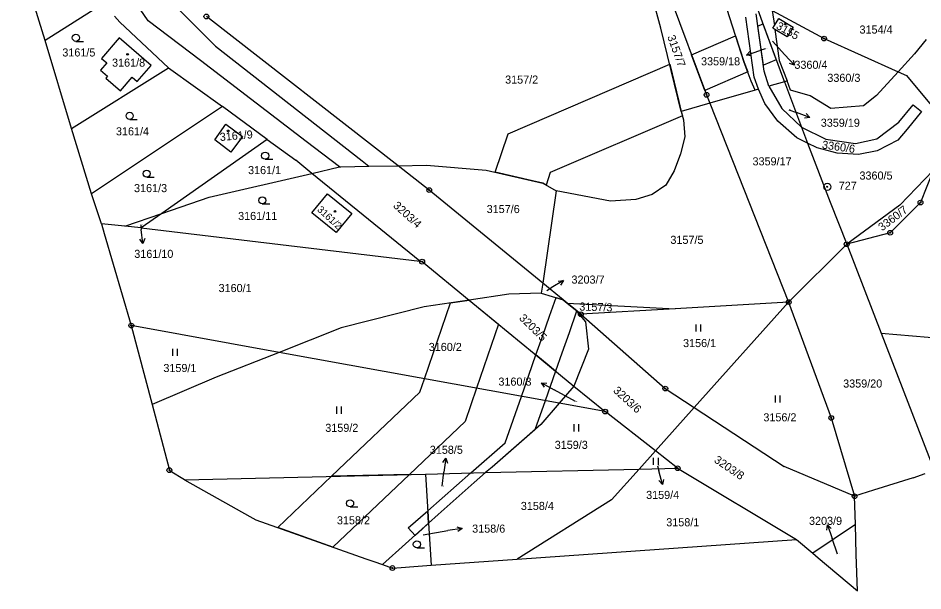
# Model space of a CAD drawing. Extents: x -755819 to -753140, y -1169796 to -1166000.
# Drawn here: x -754200.5 to -754010.2, y -1169796 to -1169675.5 of the extents above; entities that cross this region are included whole.
import ezdxf

# ---------------------------------------------------------------- set-up
doc = ezdxf.new("R2010")
doc.units = 0
for name, color, linetype in [('Vrstva 1', 7, 'Continuous'), ('Vrstva 13', 7, 'Continuous'), ('Vrstva 16', 7, 'Continuous'), ('Vrstva 17', 7, 'Continuous'), ('Vrstva 18', 7, 'Continuous'), ('Vrstva 19', 7, 'Continuous'), ('Vrstva 24', 7, 'Continuous'), ('Vrstva 25', 7, 'Continuous'), ('Vrstva 27', 7, 'Continuous'), ('Vrstva 4', 7, 'Continuous'), ('Vrstva 6', 7, 'Continuous')]:
    doc.layers.add(name, color=color, linetype=linetype)

msp = doc.modelspace()

# ---------------------------------------------------------------- linework, layer by layer
at = {"layer": 'Vrstva 1'}
for p, q in [((-754065.3, -1169677.58), (-754067.61, -1169668.98)), ((-754064.08, -1169669.15), (-754055.68, -1169691.63)), ((-754047.79, -1169684.82), (-754051.95, -1169671.7)), ((-754045.61, -1169671.82), (-754043.98, -1169676.25)), ((-754182.6, -1169672.49), (-754194.8, -1169680.19)), ((-754041.85, -1169673.87), (-754030.97, -1169679.8)), ((-754041.85, -1169673.87), (-754041.41, -1169677.05)), ((-754180.22, -1169675.11), (-754179.08, -1169676.38)), ((-754120.55, -1169706.56), (-754160.87, -1169675.16)), ((-754045.7, -1169687.94), (-754047.4, -1169675.27)), ((-754043.54, -1169686.68), (-754045.23, -1169674.62)), ((-754041.41, -1169677.05), (-754040.51, -1169675.55)), ((-754040.51, -1169675.55), (-754037.44, -1169677.41)), ((-754168.8, -1169685.99), (-754179.08, -1169676.38)), ((-754060.99, -1169695.13), (-754065.3, -1169677.58)), ((-754043.98, -1169676.25), (-754039.5, -1169688.41)), ((-754041.74, -1169677.6), (-754041.41, -1169677.05)), ((-754041.29, -1169677.87), (-754041.74, -1169677.6)), ((-754037.44, -1169677.41), (-754038.74, -1169679.4)), ((-754179.2, -1169679.66), (-754182.93, -1169683.97)), ((-754172.47, -1169685.45), (-754179.2, -1169679.66)), ((-754041.29, -1169677.87), (-754040.38, -1169684.39)), ((-754038.74, -1169679.4), (-754041.29, -1169677.87)), ((-754030.97, -1169679.8), (-754015.41, -1169686.79)), ((-754009.48, -1169679.99), (-754011.98, -1169683.01)), ((-754011.98, -1169683.01), (-754015.41, -1169686.79)), ((-754181.82, -1169684.93), (-754183.12, -1169686.44)), ((-754182.93, -1169683.97), (-754181.82, -1169684.93)), ((-754046.3, -1169688.75), (-754047.79, -1169684.82)), ((-754040.38, -1169684.39), (-754038.75, -1169688.71)), ((-754189.22, -1169698.68), (-754168.8, -1169685.99)), ((-754183.12, -1169686.44), (-754181.64, -1169687.72)), ((-754175.45, -1169688.85), (-754172.47, -1169685.45)), ((-754168.8, -1169685.99), (-754157.47, -1169694.06)), ((-754042.57, -1169689.81), (-754043.54, -1169686.68)), ((-754015.41, -1169686.79), (-754019.94, -1169691.78)), ((-754015.41, -1169686.79), (-754013.65, -1169687.58)), ((-754181.64, -1169687.72), (-754181.98, -1169688.1)), ((-754181.98, -1169688.1), (-754178.9, -1169690.77)), ((-754178.9, -1169690.77), (-754176.46, -1169687.95)), ((-754176.46, -1169687.95), (-754175.45, -1169688.85)), ((-754045.44, -1169690.64), (-754046.3, -1169688.75)), ((-754044.75, -1169690.44), (-754045.7, -1169687.94)), ((-754039.32, -1169688.88), (-754042.57, -1169689.81)), ((-754039.5, -1169688.41), (-754039.32, -1169688.88)), ((-754038.75, -1169688.71), (-754039.32, -1169688.88)), ((-754039.32, -1169688.88), (-754035.7, -1169698.41)), ((-754038.01, -1169690.65), (-754038.75, -1169688.71)), ((-754013.65, -1169687.58), (-754007.71, -1169694.64)), ((-754045.44, -1169690.64), (-754054.98, -1169693.39)), ((-754044.75, -1169690.44), (-754045.44, -1169690.64)), ((-754043.4, -1169693.44), (-754044.75, -1169690.44)), ((-754042.57, -1169689.81), (-754039.84, -1169694.52)), ((-754033.91, -1169691.85), (-754038.01, -1169690.65)), ((-754055.68, -1169691.63), (-754054.98, -1169693.39)), ((-754029.57, -1169694.49), (-754033.91, -1169691.85)), ((-754019.94, -1169691.78), (-754022.66, -1169693.95)), ((-754157.47, -1169694.06), (-754185.05, -1169712.47)), ((-754148.07, -1169701.06), (-754157.47, -1169694.06)), ((-754054.98, -1169693.39), (-754060.99, -1169695.13)), ((-754054.98, -1169693.39), (-754038.41, -1169735.23)), ((-754040.72, -1169697.2), (-754043.4, -1169693.44)), ((-754039.84, -1169694.52), (-754035.7, -1169698.41)), ((-754022.66, -1169693.95), (-754029.57, -1169694.49)), ((-754015.25, -1169697.41), (-754012.22, -1169693.74)), ((-754012.22, -1169693.74), (-754010.49, -1169695.17)), ((-754060.99, -1169695.13), (-754060.55, -1169696.88)), ((-754010.49, -1169695.17), (-754013.52, -1169698.84)), ((-754159.08, -1169701.13), (-754156.76, -1169697.83)), ((-754156.76, -1169697.83), (-754153.29, -1169700.39)), ((-754060.55, -1169696.88), (-754060.24, -1169700.49)), ((-754036.68, -1169700.66), (-754040.72, -1169697.2)), ((-754035.7, -1169698.41), (-754030.56, -1169700.94)), ((-754035.7, -1169698.41), (-754034.42, -1169701.79)), ((-754019.86, -1169700.86), (-754015.25, -1169697.41)), ((-754153.29, -1169700.39), (-754155.74, -1169703.71)), ((-754060.24, -1169700.49), (-754061.18, -1169704.04)), ((-754013.52, -1169698.84), (-754015.47, -1169701.14)), ((-754148.07, -1169701.06), (-754170.25, -1169716.58)), ((-754155.74, -1169703.71), (-754159.08, -1169701.13)), ((-754148.07, -1169701.06), (-754142.04, -1169705.4)), ((-754034.42, -1169701.79), (-754036.68, -1169700.66)), ((-754034.42, -1169701.79), (-754029.69, -1169714.24)), ((-754032.39, -1169702.8), (-754034.42, -1169701.79)), ((-754030.56, -1169700.94), (-754024.37, -1169701.85)), ((-754024.37, -1169701.85), (-754019.86, -1169700.86)), ((-754015.47, -1169701.14), (-754019.81, -1169703.42)), ((-754061.18, -1169704.04), (-754062.46, -1169707.61)), ((-754028.22, -1169703.92), (-754032.39, -1169702.8)), ((-754023.72, -1169704.2), (-754028.22, -1169703.92)), ((-754019.81, -1169703.42), (-754023.72, -1169704.2)), ((-754138.66, -1169708.15), (-754142.04, -1169705.4)), ((-754160.29, -1169713.13), (-754138.66, -1169708.15)), ((-754138.66, -1169708.15), (-754132.84, -1169706.81)), ((-754115.99, -1169726.61), (-754138.66, -1169708.15)), ((-754132.84, -1169706.81), (-754132.57, -1169706.75)), ((-754132.57, -1169706.75), (-754126.67, -1169706.65)), ((-754126.67, -1169706.65), (-754120.55, -1169706.56)), ((-754120.55, -1169706.56), (-754114.57, -1169706.46)), ((-754113.99, -1169711.66), (-754120.55, -1169706.56)), ((-754114.57, -1169706.46), (-754102.05, -1169707.48)), ((-754102.05, -1169707.48), (-754090.09, -1169710.21)), ((-754062.46, -1169707.61), (-754064.25, -1169710.64)), ((-754008.04, -1169707.54), (-754015.05, -1169714.85)), ((-754008.04, -1169707.54), (-754010.69, -1169714.29)), ((-754090.13, -1169731.21), (-754113.99, -1169711.66)), ((-754087.33, -1169711.85), (-754090.13, -1169731.21)), ((-754090.09, -1169710.21), (-754087.33, -1169711.85)), ((-754075.87, -1169714.02), (-754087.33, -1169711.85)), ((-754064.25, -1169710.64), (-754067.09, -1169712.57)), ((-754170.25, -1169716.58), (-754160.29, -1169713.13)), ((-754138.68, -1169716.44), (-754135.39, -1169712.43)), ((-754135.39, -1169712.43), (-754130.28, -1169716.6)), ((-754070.55, -1169713.62), (-754075.87, -1169714.02)), ((-754067.09, -1169712.57), (-754070.55, -1169713.62)), ((-754029.69, -1169714.24), (-754026.21, -1169723.05)), ((-754015.05, -1169714.85), (-754026.21, -1169723.05)), ((-754010.69, -1169714.29), (-754017.06, -1169720.65)), ((-754178.02, -1169719.28), (-754170.25, -1169716.58)), ((-754170.25, -1169716.58), (-754174.6, -1169719.63)), ((-754133.56, -1169720.6), (-754138.68, -1169716.44)), ((-754130.28, -1169716.6), (-754133.56, -1169720.6)), ((-754178.02, -1169719.28), (-754182.94, -1169718.78)), ((-754174.6, -1169719.63), (-754178.02, -1169719.28)), ((-754174.6, -1169719.63), (-754115.99, -1169726.61)), ((-754017.06, -1169720.65), (-754026.21, -1169723.05)), ((-754026.21, -1169723.05), (-754038.41, -1169735.23)), ((-754026.21, -1169723.05), (-754018.98, -1169741.74)), ((-754115.99, -1169726.61), (-754115.48, -1169726.72)), ((-754115.48, -1169726.72), (-754105.61, -1169734.82)), ((-754090.13, -1169731.21), (-754090.43, -1169733.32)), ((-754085.81, -1169734.75), (-754090.13, -1169731.21)), ((-754105.61, -1169734.82), (-754115.09, -1169736.21)), ((-754097.26, -1169733.59), (-754105.61, -1169734.82)), ((-754105.61, -1169734.82), (-754089.22, -1169748.26)), ((-754090.43, -1169733.32), (-754097.26, -1169733.59)), ((-754090.43, -1169733.32), (-754085.81, -1169734.75)), ((-754084.99, -1169735.42), (-754085.81, -1169734.75)), ((-754115.09, -1169736.21), (-754132.52, -1169740.67)), ((-754083.34, -1169736.77), (-754084.99, -1169735.42)), ((-754083.34, -1169736.77), (-754081.13, -1169739.4)), ((-754082.12, -1169737.77), (-754083.34, -1169736.77)), ((-754062.31, -1169736.62), (-754082.12, -1169737.77)), ((-754038.41, -1169735.23), (-754062.31, -1169736.62)), ((-754038.41, -1169735.23), (-754058.26, -1169757.4)), ((-754038.41, -1169735.23), (-754029.45, -1169759.6)), ((-754082.12, -1169737.77), (-754064.35, -1169753.41)), ((-754145.56, -1169745.81), (-754176.65, -1169740.16)), ((-754081.13, -1169739.4), (-754080.5, -1169745.14)), ((-754132.52, -1169740.67), (-754145.56, -1169745.81)), ((-754018.98, -1169741.74), (-754007.76, -1169770.76)), ((-754145.56, -1169745.81), (-754158.83, -1169751.04)), ((-754086.66, -1169756.51), (-754145.56, -1169745.81)), ((-754080.5, -1169745.14), (-754083.56, -1169752.9)), ((-754089.22, -1169748.26), (-754083.56, -1169752.9)), ((-754158.83, -1169751.04), (-754172.28, -1169756.77)), ((-754083.56, -1169752.9), (-754086.66, -1169756.51)), ((-754083.56, -1169752.9), (-754077, -1169758.26)), ((-754064.35, -1169753.41), (-754058.26, -1169757.4)), ((-754086.66, -1169756.51), (-754090.53, -1169761)), ((-754077, -1169758.26), (-754086.66, -1169756.51)), ((-754058.26, -1169757.4), (-754066.42, -1169766.53)), ((-754058.26, -1169757.4), (-754039.36, -1169769.79)), ((-754066.42, -1169766.53), (-754077, -1169758.26)), ((-754029.45, -1169759.6), (-754024.54, -1169776.06)), ((-754090.53, -1169761), (-754100.73, -1169769.91)), ((-754066.42, -1169766.53), (-754069.85, -1169770.36)), ((-754061.76, -1169770.17), (-754066.42, -1169766.53)), ((-754100.73, -1169769.91), (-754102.15, -1169771.1)), ((-754102.15, -1169771.1), (-754069.85, -1169770.36)), ((-754069.85, -1169770.36), (-754075.64, -1169776.83)), ((-754069.85, -1169770.36), (-754061.76, -1169770.17)), ((-754061.76, -1169770.17), (-754036.73, -1169785.17)), ((-754024.54, -1169776.06), (-754039.36, -1169769.79)), ((-754165.44, -1169772.63), (-754114.77, -1169771.39)), ((-754114.77, -1169771.39), (-754102.15, -1169771.1)), ((-754114.77, -1169771.39), (-754114.14, -1169781.73)), ((-754102.15, -1169771.1), (-754104.58, -1169773.14)), ((-754104.58, -1169773.14), (-754112.11, -1169779.9)), ((-754075.64, -1169776.83), (-754095.53, -1169789.31)), ((-754112.11, -1169779.9), (-754114.14, -1169781.73)), ((-754114.14, -1169781.73), (-754123.83, -1169790.45)), ((-754114.14, -1169781.73), (-754113.6, -1169790.58)), ((-754024.37, -1169781.98), (-754033.35, -1169788.03))]:
    msp.add_line(p, q, dxfattribs=at)
at = {"layer": 'Vrstva 13'}
for p, q in [((-754194.8, -1169680.19), (-754200.46, -1169661.48)), ((-754189.22, -1169698.68), (-754194.8, -1169680.19)), ((-754185.05, -1169712.47), (-754189.22, -1169698.68)), ((-754182.94, -1169718.78), (-754185.05, -1169712.47)), ((-754182.94, -1169718.78), (-754182.35, -1169720.79)), ((-754182.35, -1169720.79), (-754176.65, -1169740.16)), ((-754176.65, -1169740.16), (-754172.28, -1169756.77)), ((-754172.28, -1169756.77), (-754168.65, -1169770.58)), ((-754168.65, -1169770.58), (-754168.45, -1169770.82)), ((-754165.44, -1169772.63), (-754168.45, -1169770.82)), ((-754165.44, -1169772.63), (-754151.7, -1169780.33)), ((-754012.23, -1169772.17), (-754020.55, -1169774.8)), ((-754012.23, -1169772.17), (-754009.67, -1169771.3)), ((-754020.55, -1169774.8), (-754024.54, -1169776.06)), ((-754024.37, -1169781.98), (-754024.54, -1169776.06)), ((-754151.7, -1169780.33), (-754150.48, -1169781.01)), ((-754150.48, -1169781.01), (-754127.31, -1169789.25)), ((-754024.18, -1169788.31), (-754024.37, -1169781.98)), ((-754095.53, -1169789.31), (-754036.73, -1169785.17)), ((-754036.73, -1169785.17), (-754033.35, -1169788.03)), ((-754033.35, -1169788.03), (-754032.21, -1169788.99)), ((-754127.31, -1169789.25), (-754125.66, -1169789.82)), ((-754125.66, -1169789.82), (-754123.83, -1169790.45)), ((-754113.6, -1169790.58), (-754095.53, -1169789.31)), ((-754032.21, -1169788.99), (-754023.95, -1169795.97)), ((-754023.95, -1169795.97), (-754024.18, -1169788.31)), ((-754123.83, -1169790.45), (-754121.74, -1169791.16)), ((-754121.74, -1169791.16), (-754115.39, -1169790.71)), ((-754115.39, -1169790.71), (-754113.6, -1169790.58))]:
    msp.add_line(p, q, dxfattribs=at)
at = {"layer": 'Vrstva 16'}
for p, q in [((-754041.8, -1169680.32), (-754039.19, -1169683.19)), ((-754047.31, -1169683.26), (-754044.45, -1169682.34)), ((-754043.36, -1169681.99), (-754044.45, -1169682.34)), ((-754037.18, -1169685.41), (-754039.19, -1169683.19)), ((-754038.35, -1169694.77), (-754036.77, -1169695.35)), ((-754033.96, -1169696.39), (-754036.77, -1169695.35)), ((-754174.68, -1169719), (-754174.57, -1169719.95)), ((-754174.22, -1169722.93), (-754174.57, -1169719.95)), ((-754085.79, -1169730.71), (-754088.36, -1169732.25)), ((-754089.26, -1169732.79), (-754088.36, -1169732.25)), ((-754090.39, -1169752.21), (-754087.76, -1169753.66)), ((-754083.22, -1169756.15), (-754087.76, -1169753.66)), ((-754110.49, -1169768.06), (-754110.9, -1169771.03)), ((-754111.3, -1169773.96), (-754110.9, -1169771.03)), ((-754065.98, -1169769.69), (-754065.71, -1169770.72)), ((-754064.94, -1169773.62), (-754065.71, -1169770.72)), ((-754030.25, -1169782.08), (-754029.29, -1169784.92)), ((-754115.25, -1169784.15), (-754110.06, -1169783.3)), ((-754107.1, -1169782.82), (-754110.06, -1169783.3)), ((-754028.17, -1169788.21), (-754029.29, -1169784.92))]:
    msp.add_line(p, q, dxfattribs=at)
for points in [[(-754046.2, -1169683.43), (-754047.31, -1169683.26), (-754046.51, -1169682.48)], [(-754037.48, -1169684.34), (-754037.18, -1169685.41), (-754038.22, -1169685.01)], [(-754034.72, -1169695.57), (-754033.96, -1169696.39), (-754035.07, -1169696.51)], [(-754173.84, -1169721.88), (-754174.22, -1169722.93), (-754174.84, -1169721.99)], [(-754086.9, -1169730.79), (-754085.79, -1169730.71), (-754086.39, -1169731.65)], [(-754089.75, -1169753.13), (-754090.39, -1169752.21), (-754089.27, -1169752.26)], [(-754111.12, -1169768.98), (-754110.49, -1169768.06), (-754110.13, -1169769.12)], [(-754064.72, -1169772.53), (-754064.94, -1169773.62), (-754065.68, -1169772.78)], [(-754030.4, -1169783.19), (-754030.25, -1169782.08), (-754029.46, -1169782.86)], [(-754108.17, -1169782.49), (-754107.1, -1169782.82), (-754108.01, -1169783.47)]]:
    msp.add_lwpolyline(points, dxfattribs=at)
at = {"layer": 'Vrstva 24'}
for centre, radius in [((-754160.87, -1169675.16), 0.5), ((-754030.97, -1169679.8), 0.5), ((-754030.97, -1169679.8), 0.1), ((-754055.68, -1169691.63), 0.5), ((-754055.68, -1169691.63), 0.1), ((-754113.99, -1169711.66), 0.5), ((-754113.99, -1169711.66), 0.1), ((-754030.28, -1169710.97), 0.75), ((-754030.28, -1169710.97), 0.1), ((-754010.69, -1169714.29), 0.5), ((-754010.69, -1169714.29), 0.1), ((-754017.06, -1169720.65), 0.5), ((-754017.06, -1169720.65), 0.1), ((-754026.21, -1169723.05), 0.5), ((-754026.21, -1169723.05), 0.1), ((-754115.48, -1169726.72), 0.5), ((-754115.48, -1169726.72), 0.1), ((-754038.41, -1169735.23), 0.5), ((-754038.41, -1169735.23), 0.1), ((-754082.12, -1169737.77), 0.5), ((-754082.12, -1169737.77), 0.1), ((-754176.65, -1169740.16), 0.5), ((-754176.65, -1169740.16), 0.1), ((-754064.35, -1169753.41), 0.5), ((-754064.35, -1169753.41), 0.1), ((-754077, -1169758.26), 0.5), ((-754077, -1169758.26), 0.1), ((-754029.45, -1169759.6), 0.5), ((-754029.45, -1169759.6), 0.1), ((-754168.65, -1169770.58), 0.5), ((-754168.65, -1169770.58), 0.1), ((-754061.76, -1169770.17), 0.5), ((-754061.76, -1169770.17), 0.1), ((-754024.54, -1169776.06), 0.5), ((-754024.54, -1169776.06), 0.1), ((-754121.74, -1169791.16), 0.5), ((-754121.74, -1169791.16), 0.1)]:
    msp.add_circle(centre, radius, dxfattribs=at)
at = {"layer": 'Vrstva 25'}
for p, q in [((-754188.31, -1169680.39), (-754186.71, -1169680.39)), ((-754176.99, -1169696.8), (-754175.39, -1169696.8)), ((-754148.5, -1169705.18), (-754146.9, -1169705.18)), ((-754173.42, -1169708.96), (-754171.82, -1169708.96)), ((-754149.1, -1169714.58), (-754147.5, -1169714.58)), ((-754057.88, -1169741.41), (-754057.88, -1169739.91)), ((-754056.88, -1169741.41), (-754056.88, -1169739.91)), ((-754167.91, -1169746.54), (-754167.91, -1169745.04)), ((-754166.91, -1169746.54), (-754166.91, -1169745.04)), ((-754041.18, -1169756.36), (-754041.18, -1169754.86)), ((-754040.18, -1169756.36), (-754040.18, -1169754.86)), ((-754133.45, -1169758.71), (-754133.45, -1169757.21)), ((-754132.45, -1169758.71), (-754132.45, -1169757.21)), ((-754083.52, -1169762.42), (-754083.52, -1169760.92)), ((-754082.52, -1169762.42), (-754082.52, -1169760.92)), ((-754066.81, -1169769.47), (-754066.81, -1169767.97)), ((-754065.81, -1169769.47), (-754065.81, -1169767.97)), ((-754130.64, -1169778.31), (-754129.04, -1169778.31)), ((-754116.6, -1169786.93), (-754115, -1169786.93))]:
    msp.add_line(p, q, dxfattribs=at)
for centre, radius in [((-754039.12, -1169676.74), 0.175), ((-754188.31, -1169679.64), 0.75), ((-754177.44, -1169683.12), 0.175), ((-754176.99, -1169696.05), 0.75), ((-754156.3, -1169699.21), 0.175), ((-754148.5, -1169704.43), 0.75), ((-754173.42, -1169708.21), 0.75), ((-754149.1, -1169713.83), 0.75), ((-754133.83, -1169716.17), 0.175), ((-754130.64, -1169777.56), 0.75), ((-754116.6, -1169786.18), 0.75)]:
    msp.add_circle(centre, radius, dxfattribs=at)
at = {"layer": 'Vrstva 27'}
for p, q in [((-754044.87, -1169677.18), (-754043.81, -1169676.72)), ((-754043.72, -1169685.39), (-754044.87, -1169677.18)), ((-754043.81, -1169676.72), (-754041.04, -1169684.24)), ((-754058.83, -1169683.2), (-754049.57, -1169679.21)), ((-754049.57, -1169679.21), (-754047.79, -1169684.82)), ((-754056.03, -1169690.7), (-754058.83, -1169683.2)), ((-754097.37, -1169699.82), (-754063.43, -1169685.19)), ((-754063.43, -1169685.19), (-754061.5, -1169693.06)), ((-754047.79, -1169684.82), (-754047.03, -1169686.82)), ((-754041.04, -1169684.24), (-754043.72, -1169685.39)), ((-754047.03, -1169686.82), (-754056.03, -1169690.7)), ((-754061.5, -1169693.06), (-754060.99, -1169695.13)), ((-754060.77, -1169696.02), (-754088.54, -1169707.99)), ((-754060.99, -1169695.13), (-754060.77, -1169696.02)), ((-754100.14, -1169707.92), (-754097.37, -1169699.82)), ((-754092.3, -1169709.71), (-754100.14, -1169707.92)), ((-754088.54, -1169707.99), (-754089.43, -1169710.6)), ((-754090.09, -1169710.21), (-754092.3, -1169709.71)), ((-754089.43, -1169710.6), (-754090.09, -1169710.21)), ((-754109.55, -1169735.4), (-754105.61, -1169734.82)), ((-754105.61, -1169734.82), (-754099.46, -1169739.86)), ((-754088.69, -1169738.21), (-754087.31, -1169734.29)), ((-754087.31, -1169734.29), (-754085.81, -1169734.75)), ((-754085.81, -1169734.75), (-754084.99, -1169735.42)), ((-754115.02, -1169751.36), (-754109.55, -1169735.4)), ((-754084.99, -1169735.42), (-754083.34, -1169736.77)), ((-754083.34, -1169736.77), (-754083.02, -1169737.16)), ((-754090.19, -1169742.49), (-754088.69, -1169738.21)), ((-754083.02, -1169737.16), (-754084.6, -1169741.66)), ((-754099.46, -1169739.86), (-754104.07, -1169753.34)), ((-754091.55, -1169746.35), (-754090.19, -1169742.49)), ((-754084.6, -1169741.66), (-754086.13, -1169745.98)), ((-754086.13, -1169745.98), (-754087.44, -1169749.72)), ((-754094.61, -1169755.06), (-754091.55, -1169746.35)), ((-754091.55, -1169746.35), (-754087.44, -1169749.72)), ((-754089.22, -1169748.26), (-754091.55, -1169746.35)), ((-754087.44, -1169749.72), (-754089.63, -1169755.97)), ((-754087.44, -1169749.72), (-754089.22, -1169748.26)), ((-754115.99, -1169754.2), (-754115.02, -1169751.36)), ((-754104.07, -1169753.34), (-754106.46, -1169760.31)), ((-754134.55, -1169771.87), (-754115.99, -1169754.2)), ((-754098.04, -1169764.81), (-754094.61, -1169755.06)), ((-754089.63, -1169755.97), (-754091.79, -1169762.1)), ((-754106.46, -1169760.31), (-754118.18, -1169771.47)), ((-754091.79, -1169762.1), (-754100.73, -1169769.91)), ((-754105.28, -1169771.17), (-754098.04, -1169764.81)), ((-754100.73, -1169769.91), (-754102.15, -1169771.1)), ((-754145.86, -1169782.65), (-754134.55, -1169771.87)), ((-754118.18, -1169771.47), (-754134.55, -1169771.87)), ((-754134.55, -1169771.87), (-754118.18, -1169771.47)), ((-754118.18, -1169771.47), (-754134.25, -1169786.78)), ((-754114.3, -1169779.11), (-754105.28, -1169771.17)), ((-754102.15, -1169771.1), (-754104.58, -1169773.14)), ((-754104.58, -1169773.14), (-754112.11, -1169779.9)), ((-754118.4, -1169782.71), (-754114.3, -1169779.11)), ((-754114.14, -1169781.73), (-754114.3, -1169779.11)), ((-754114.3, -1169779.11), (-754114.14, -1169781.73)), ((-754112.11, -1169779.9), (-754114.14, -1169781.73)), ((-754114.14, -1169781.73), (-754115.51, -1169782.96)), ((-754134.25, -1169786.78), (-754145.86, -1169782.65)), ((-754116.99, -1169784.3), (-754118.4, -1169782.71)), ((-754115.51, -1169782.96), (-754116.99, -1169784.3))]:
    msp.add_line(p, q, dxfattribs=at)
at = {"layer": 'Vrstva 4'}
for p, q in [((-754173.1, -1169676.08), (-754189, -1169652.88)), ((-754168.9, -1169671.34), (-754158.95, -1169681.4)), ((-754162.09, -1169684.41), (-754173.1, -1169676.08)), ((-754158.95, -1169681.4), (-754128.13, -1169705.5)), ((-754139.85, -1169701.44), (-754162.09, -1169684.41)), ((-754132.84, -1169706.81), (-754139.85, -1169701.44)), ((-754128.13, -1169705.5), (-754126.67, -1169706.65))]:
    msp.add_line(p, q, dxfattribs=at)
at = {"layer": 'Vrstva 6'}
for p, q in [((-754084.99, -1169735.42), (-754062.31, -1169736.62)), ((-754018.98, -1169741.74), (-753992.36, -1169743.98))]:
    msp.add_line(p, q, dxfattribs=at)

# ---------------------------------------------------------------- texts
at = {"layer": 'Vrstva 16'}
for s, p in [('3359/18', (-754056.84, -1169685.43)), ('3360/4', (-754037.21, -1169686.16)), ('3359/19', (-754031.66, -1169698.35)), ('3161/10', (-754176.03, -1169725.93)), ('3203/7', (-754084.08, -1169731.34)), ('3160/3', (-754099.45, -1169752.8)), ('3158/5', (-754113.88, -1169767.14)), ('3159/4', (-754068.39, -1169776.63)), ('3203/9', (-754034.13, -1169782.08)), ('3158/6', (-754104.97, -1169783.72))]:
    msp.add_text(s, height=1.7, dxfattribs=at).set_placement(p)
at = {"layer": 'Vrstva 17'}
msp.add_text('727', height=1.7, dxfattribs=at).set_placement((-754027.88, -1169711.59))
at = {"layer": 'Vrstva 18'}
for s, height, p in [('3154/4', 1.7, (-754023.51, -1169678.75)), ('3360/4', 0.1, (-754041.79, -1169680.32)), ('3161/5', 1.7, (-754191.16, -1169683.57)), ('3359/18', 0.1, (-754043.4, -1169682.05)), ('3360/3', 1.7, (-754030.28, -1169688.9)), ('3157/2', 1.7, (-754098.04, -1169689.28)), ('3359/19', 0.1, (-754038.34, -1169694.77)), ('3161/4', 1.7, (-754179.88, -1169700.16)), ('3359/17', 1.7, (-754046.01, -1169706.47)), ('3161/1', 1.7, (-754152.1, -1169708.31)), ('3360/5', 1.7, (-754023.52, -1169709.46)), ('3161/3', 1.7, (-754176.08, -1169712.1)), ('3157/6', 1.7, (-754101.92, -1169716.5)), ('3161/11', 1.7, (-754154.19, -1169717.96)), ('3161/10', 0.1, (-754174.67, -1169719)), ('3157/5', 1.7, (-754063.28, -1169722.98)), ('3160/1', 1.7, (-754158.3, -1169733.12)), ('3203/7', 0.1, (-754089.25, -1169732.79)), ('3160/2', 1.7, (-754114.1, -1169745.51)), ('3156/1', 1.7, (-754060.62, -1169744.69)), ('3159/1', 1.7, (-754169.91, -1169749.94)), ('3359/20', 1.7, (-754026.95, -1169753.2)), ('3160/3', 0.1, (-754083.21, -1169756.15)), ('3156/2', 1.7, (-754043.73, -1169760.31)), ('3159/2', 1.7, (-754135.86, -1169762.52)), ('3159/3', 1.7, (-754087.61, -1169766.1)), ('3159/4', 0.1, (-754065.97, -1169769.69)), ('3158/5', 0.1, (-754111.29, -1169773.96)), ('3158/4', 1.7, (-754094.74, -1169778.95)), ('3158/2', 1.7, (-754133.41, -1169781.97)), ('3158/1', 1.7, (-754064.15, -1169782.38)), ('3158/6', 0.1, (-754115.24, -1169784.15)), ('3203/9', 0.1, (-754028.16, -1169788.21))]:
    msp.add_text(s, height=height, dxfattribs=at).set_placement(p)
for s, rotation, p in [('3157/7', 289.5729, (-754063.96, -1169679.4)), ('3360/6', 351.9107, (-754031.47, -1169702.91)), ('3203/4', 317.7051, (-754121.71, -1169715.13)), ('3360/7', 37.2996, (-754018.76, -1169720.36)), ('3157/3', 358.3278, (-754082.45, -1169737)), ('3203/5', 315.4133, (-754095.22, -1169738.74)), ('3203/6', 317.304, (-754075.44, -1169754.01)), ('3203/8', 325.7265, (-754054.24, -1169768.79))]:
    msp.add_text(s, height=1.7, rotation=rotation, dxfattribs=at).set_placement(p)
at = {"layer": 'Vrstva 19'}
for s, height, rotation, p in [('3155', 1.7, 330.1383, (-754041.21, -1169677.62)), ('3161/9', 1.7, 4.8128, (-754157.98, -1169701.35)), ('3161/2', 1.48, 317.304, (-754137.67, -1169715.94))]:
    msp.add_text(s, height=height, rotation=rotation, dxfattribs=at).set_placement(p)
msp.add_text('3161/8', height=1.7, dxfattribs=at).set_placement((-754180.7, -1169685.71))

doc.saveas('drawing.dxf')
